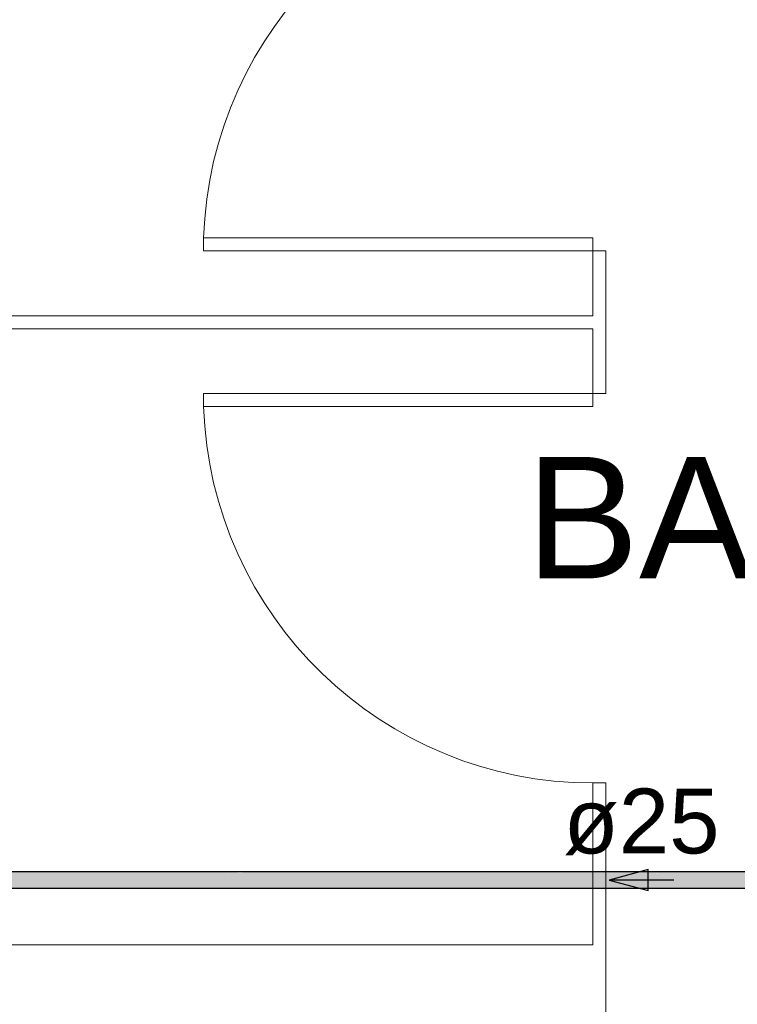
# Model space of a CAD drawing. Header units: millimetres. Extents: x 567 to 934, y -1 to 364.
# Tile 847 of 1056: x 777.02 to 779.23, y 167.84 to 170.87. Entities that reach past the tile are written whole.
import ezdxf

# ---------------------------------------------------------------- set-up
doc = ezdxf.new("R2010")
doc.units = ezdxf.units.MM
doc.header["$MEASUREMENT"] = 0
doc.linetypes.add('NULL', pattern=[0])
for name, color, linetype, lineweight in [('AF-Condutos', 140, 'Continuous', 25), ('AF-Sentido conduto', 140, 'Continuous', 30), ('AF-Textos conduto', 7, 'Continuous', 9)]:
    doc.layers.add(name, color=color, linetype=linetype, lineweight=lineweight)
doc.layers.add('ARQ FINA', color=8, linetype='Continuous')
doc.styles.add('Arial', font='arial.ttf')

msp = doc.modelspace()

# ---------------------------------------------------------------- hatches: boundary and pattern name
at = {"layer": 'AF-Condutos', "linetype": 'Continuous'}
for points in [[(776.6794, 168.2444), (782.1779, 168.2444), (775.8941, 168.245)], [(781.9996, 168.2318), (782.1779, 168.2318), (775.8941, 168.2397)], [(781.9996, 168.2318), (775.8941, 168.2318), (782.1779, 168.2315)], [(776.2789, 168.2462), (776.2789, 168.2461), (782.1579, 168.2452), (782.1579, 168.2462)], [(782.1779, 168.2462), (776.2789, 168.2462), (776.2789, 168.2462)], [(782.1779, 168.2451), (776.2789, 168.2461), (776.2789, 168.245)], [(776.2789, 168.245), (776.2789, 168.245), (782.1579, 168.2444), (782.1579, 168.2451)], [(782.1779, 168.24), (776.2789, 168.2447), (776.2789, 168.2397)], [(776.2789, 168.2397), (776.2789, 168.2392), (782.1579, 168.2318), (782.1579, 168.24)], [(781.9996, 168.2318), (776.2789, 168.2392), (776.2789, 168.2318)], [(782.1779, 168.2315), (776.2789, 168.2318), (776.2789, 168.2315)], [(776.2789, 168.2315), (776.2789, 168.2307), (782.1579, 168.2214), (782.1579, 168.2315)], [(782.1779, 168.2214), (776.2789, 168.2307), (776.2789, 168.2214)], [(776.6794, 168.2444), (782.1579, 168.24), (782.1579, 168.2444)], [(775.9772, 168.211), (775.8941, 168.211), (782.1779, 168.2028)], [(775.9141, 168.211), (782.1779, 168.2112), (775.9141, 168.2112)], [(776.2789, 168.2205), (782.1579, 168.2112), (782.1579, 168.2214), (776.2789, 168.2214)], [(782.1779, 168.2112), (776.2789, 168.2205), (776.2789, 168.2112)], [(776.2789, 168.2106), (782.1579, 168.2028), (782.1579, 168.2112), (776.2789, 168.211)], [(782.1779, 168.2028), (776.2789, 168.2105), (776.2789, 168.2027)], [(776.2789, 168.2023), (782.1579, 168.1976), (782.1579, 168.2028), (776.2789, 168.2027)], [(782.1779, 168.1976), (776.2789, 168.2023), (776.2789, 168.1976)], [(776.2789, 168.1975), (782.1579, 168.1965), (782.1579, 168.1976), (776.2789, 168.1976)], [(782.1779, 168.1965), (776.2789, 168.1975), (776.2789, 168.1965)]]:
    msp.add_hatch(color=151, dxfattribs=at).paths.add_polyline_path(points)

# ---------------------------------------------------------------- linework, layer by layer
at = {"layer": 'AF-Condutos'}
for p, q in [((782.1779, 168.2462), (776.2789, 168.2462)), ((776.2789, 168.1965), (782.1779, 168.1965))]:
    msp.add_line(p, q, dxfattribs=at)
at = {"layer": 'AF-Sentido conduto'}
for p, q in [((778.9596, 168.2537), (778.8389, 168.2214)), ((778.9596, 168.189), (778.9596, 168.2537)), ((778.8389, 168.2214), (778.9596, 168.189))]:
    msp.add_line(p, q, dxfattribs=at)
msp.add_lwpolyline([(779.0389, 168.2214), (778.8389, 168.2214)], dxfattribs=at)
at = {"layer": 'ARQ FINA', "lineweight": 5}
for p, q in [((777.5889, 170.1614), (777.5889, 170.2014)), ((778.7889, 170.2014), (777.5889, 170.2014)), ((778.7889, 170.1614), (778.7889, 170.2014)), ((778.7889, 170.1614), (777.5889, 170.1614)), ((778.8289, 170.1614), (778.7889, 170.1614)), ((778.7889, 170.1614), (778.7889, 169.9614)), ((778.8289, 169.7214), (778.8289, 170.1614)), ((778.7889, 169.9614), (775.7289, 169.9614)), ((775.7289, 169.9214), (778.7889, 169.9214)), ((778.7889, 169.9214), (778.7889, 169.7214)), ((778.7889, 169.7214), (777.5889, 169.7214)), ((777.5889, 169.7214), (777.5889, 169.6814)), ((778.7889, 169.7214), (778.8289, 169.7214)), ((778.7889, 169.7214), (778.7889, 169.6814)), ((778.7889, 169.6814), (777.5889, 169.6814)), ((778.8289, 168.5214), (778.7889, 168.5214)), ((778.7889, 168.5214), (778.7889, 168.0214)), ((778.8289, 167.7414), (778.8289, 168.5214)), ((778.7889, 168.0214), (775.7289, 168.0214))]:
    msp.add_line(p, q, dxfattribs=at)
for centre, start, end in [((778.7889, 170.1614), 90, 178.0908), ((778.7889, 169.7214), 181.9092, 270)]:
    msp.add_arc(centre, 1.2007, start, end, dxfattribs=at)

# ---------------------------------------------------------------- texts
at = {"layer": 'AF-Textos conduto', "linetype": 'NULL', "insert": (778.9389, 168.298), "char_height": 0.2, "width": 0.962805, "attachment_point": 8, "line_spacing_factor": 0.6, "style": 'Arial'}
msp.add_mtext('ø25', dxfattribs=at)
at = {"layer": 'ARQ FINA', "linetype": 'NULL', "lineweight": 5, "insert": (778.582, 169.1513), "char_height": 0.375, "width": 5.415206, "attachment_point": 7, "line_spacing_factor": 0.9, "style": 'Arial'}
msp.add_mtext('BANH FEM', dxfattribs=at)

doc.saveas('drawing.dxf')
